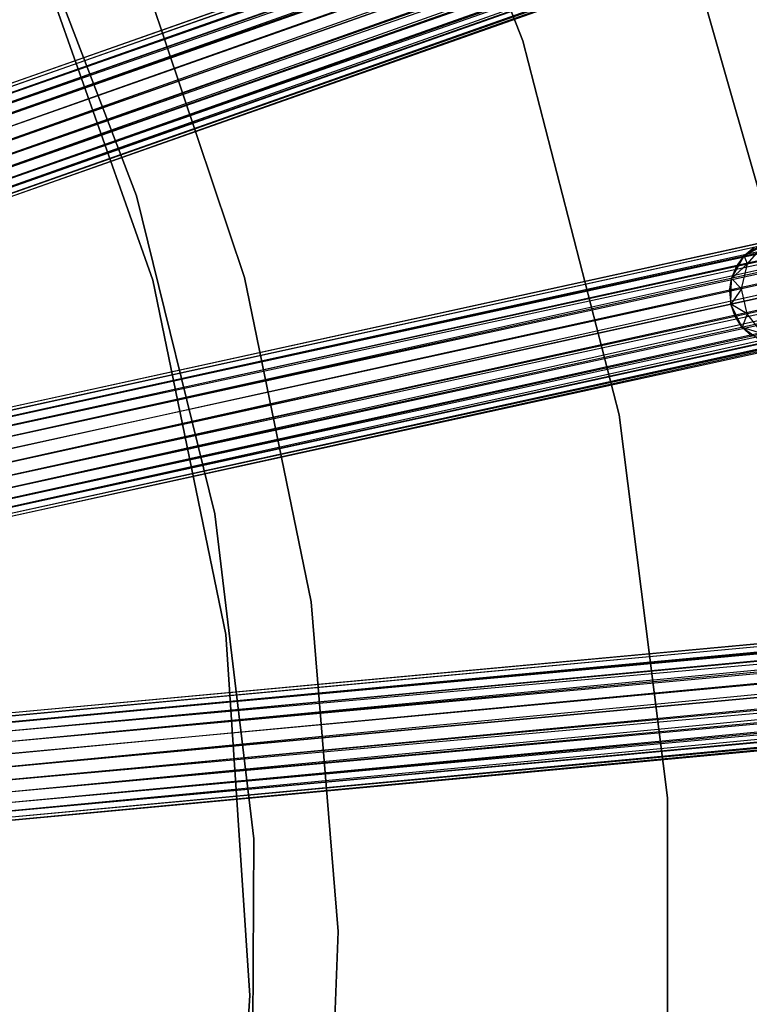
# Model space of a CAD drawing. Extents: x -189 to 189, y -189 to 189.
# Tile 279 of 338: x 45 to 58, y 0 to 18. Entities that reach past the tile are written whole.
import ezdxf

# ---------------------------------------------------------------- set-up
doc = ezdxf.new("R2010")
doc.units = 0
doc.header["$LTSCALE"] = 25.4
doc.layers.get('0').update_dxf_attribs({"linetype": 'CONTINUOUS'})

# ---------------------------------------------------------------- blocks, each defined once
blk = doc.blocks.new('NL2500012474_STL')
at = {"color": 0}
for p, q in [((349.887, 56.941, 177.379), (231.765, 15.316, 177.621)), ((349.887, 56.941, 177.379), (231.765, 15.316, 177.379)), ((349.887, 56.941, 177.379), (231.765, 15.316, 177.621)), ((349.887, 56.941, 177.379), (231.765, 15.316, 177.379)), ((349.906, 56.886, 177.855), (231.765, 15.316, 177.621)), ((349.906, 56.886, 177.855), (231.765, 15.316, 177.621)), ((231.784, 15.262, 177.145), (349.887, 56.941, 177.379)), ((231.784, 15.262, 177.145), (349.887, 56.941, 177.379)), ((349.906, 56.886, 177.855), (231.784, 15.262, 177.855)), ((349.906, 56.886, 177.855), (231.784, 15.262, 177.855)), ((231.821, 15.156, 176.932), (349.887, 56.941, 177.379)), ((231.821, 15.156, 176.932), (349.887, 56.941, 177.379)), ((349.906, 56.886, 177.855), (231.821, 15.156, 178.068)), ((349.906, 56.886, 177.855), (231.821, 15.156, 178.068)), ((231.821, 15.156, 176.932), (349.943, 56.781, 176.932)), ((231.821, 15.156, 176.932), (349.943, 56.781, 176.932)), ((231.874, 15.005, 176.751), (349.943, 56.781, 176.932)), ((231.874, 15.005, 176.751), (349.943, 56.781, 176.932)), ((231.94, 14.818, 176.615), (349.943, 56.781, 176.932)), ((231.94, 14.818, 176.615), (349.943, 56.781, 176.932)), ((349.997, 56.63, 178.249), (231.821, 15.156, 178.068)), ((349.997, 56.63, 178.249), (231.821, 15.156, 178.068)), ((349.997, 56.63, 178.249), (231.874, 15.005, 178.249)), ((349.997, 56.63, 178.249), (231.874, 15.005, 178.249)), ((350.062, 56.443, 176.615), (231.94, 14.818, 176.615)), ((350.062, 56.443, 176.615), (231.94, 14.818, 176.615)), ((232.015, 14.605, 176.529), (350.062, 56.443, 176.615)), ((232.015, 14.605, 176.529), (350.062, 56.443, 176.615)), ((232.095, 14.38, 176.5), (350.062, 56.443, 176.615)), ((232.095, 14.38, 176.5), (350.062, 56.443, 176.615)), ((350.137, 56.23, 178.471), (231.874, 15.005, 178.249)), ((350.137, 56.23, 178.471), (231.874, 15.005, 178.249)), ((350.137, 56.23, 178.471), (231.94, 14.818, 178.385)), ((350.137, 56.23, 178.471), (231.94, 14.818, 178.385)), ((350.137, 56.23, 178.471), (232.015, 14.605, 178.471)), ((350.137, 56.23, 178.471), (232.015, 14.605, 178.471)), ((350.217, 56.004, 178.5), (232.095, 14.38, 178.5)), ((350.217, 56.004, 178.5), (232.095, 14.38, 178.5)), ((232.095, 14.38, 176.5), (350.217, 56.004, 176.5)), ((232.095, 14.38, 176.5), (350.217, 56.004, 176.5)), ((232.174, 14.154, 176.529), (350.217, 56.004, 176.5)), ((232.174, 14.154, 176.529), (350.217, 56.004, 176.5)), ((232.249, 13.941, 176.615), (350.217, 56.004, 176.5)), ((232.249, 13.941, 176.615), (350.217, 56.004, 176.5)), ((350.296, 55.779, 178.471), (232.174, 14.154, 178.471)), ((350.296, 55.779, 178.471), (232.174, 14.154, 178.471)), ((350.371, 55.566, 176.615), (232.249, 13.941, 176.615)), ((350.371, 55.566, 176.615), (232.249, 13.941, 176.615)), ((350.371, 55.566, 176.615), (232.315, 13.754, 176.751)), ((350.371, 55.566, 176.615), (232.315, 13.754, 176.751)), ((350.371, 55.566, 176.615), (232.368, 13.604, 176.932)), ((350.371, 55.566, 176.615), (232.368, 13.604, 176.932)), ((350.437, 55.379, 178.249), (232.174, 14.154, 178.471)), ((350.437, 55.379, 178.249), (232.174, 14.154, 178.471)), ((350.437, 55.379, 178.249), (232.249, 13.941, 178.385)), ((350.437, 55.379, 178.249), (232.249, 13.941, 178.385)), ((350.437, 55.379, 178.249), (232.315, 13.754, 178.249)), ((350.437, 55.379, 178.249), (232.315, 13.754, 178.249)), ((350.528, 55.123, 177.855), (232.315, 13.754, 178.249)), ((350.528, 55.123, 177.855), (232.315, 13.754, 178.249)), ((350.49, 55.228, 176.932), (232.368, 13.604, 176.932)), ((350.49, 55.228, 176.932), (232.368, 13.604, 176.932)), ((350.528, 55.123, 177.855), (232.368, 13.604, 178.068)), ((350.528, 55.123, 177.855), (232.368, 13.604, 178.068)), ((350.49, 55.228, 176.932), (232.405, 13.498, 177.145)), ((350.49, 55.228, 176.932), (232.405, 13.498, 177.145)), ((350.528, 55.123, 177.855), (232.405, 13.498, 177.855)), ((350.528, 55.123, 177.855), (232.405, 13.498, 177.855)), ((350.49, 55.228, 176.932), (232.425, 13.443, 177.379)), ((350.49, 55.228, 176.932), (232.425, 13.443, 177.379)), ((350.547, 55.068, 177.379), (232.405, 13.498, 177.855)), ((350.547, 55.068, 177.379), (232.405, 13.498, 177.855)), ((350.547, 55.068, 177.379), (232.425, 13.443, 177.379)), ((350.547, 55.068, 177.379), (232.425, 13.443, 177.621)), ((350.547, 55.068, 177.379), (232.425, 13.443, 177.379)), ((350.547, 55.068, 177.379), (232.425, 13.443, 177.621)), ((355.683, 37.023, 177.379), (233.341, 10.229, 177.621)), ((355.683, 37.023, 177.379), (233.341, 10.229, 177.379)), ((355.683, 37.023, 177.379), (233.341, 10.229, 177.621)), ((355.683, 37.023, 177.379), (233.341, 10.229, 177.379)), ((355.696, 36.966, 177.855), (233.341, 10.229, 177.621)), ((355.696, 36.966, 177.855), (233.341, 10.229, 177.621)), ((233.353, 10.173, 177.145), (355.683, 37.023, 177.379)), ((233.353, 10.173, 177.145), (355.683, 37.023, 177.379)), ((355.696, 36.966, 177.855), (233.353, 10.173, 177.855)), ((355.696, 36.966, 177.855), (233.353, 10.173, 177.855)), ((233.377, 10.064, 176.932), (355.683, 37.023, 177.379)), ((233.377, 10.064, 176.932), (355.683, 37.023, 177.379)), ((355.696, 36.966, 177.855), (233.377, 10.064, 178.068)), ((355.696, 36.966, 177.855), (233.377, 10.064, 178.068)), ((233.377, 10.064, 176.932), (355.72, 36.857, 176.932)), ((233.377, 10.064, 176.932), (355.72, 36.857, 176.932)), ((355.754, 36.701, 178.249), (233.377, 10.064, 178.068)), ((355.754, 36.701, 178.249), (233.377, 10.064, 178.068)), ((233.412, 9.907, 176.751), (355.72, 36.857, 176.932)), ((233.412, 9.907, 176.751), (355.72, 36.857, 176.932)), ((355.754, 36.701, 178.249), (233.412, 9.907, 178.249)), ((355.754, 36.701, 178.249), (233.412, 9.907, 178.249)), ((233.454, 9.714, 176.615), (355.72, 36.857, 176.932)), ((233.454, 9.714, 176.615), (355.72, 36.857, 176.932)), ((355.796, 36.507, 176.615), (233.454, 9.714, 176.615)), ((355.796, 36.507, 176.615), (233.454, 9.714, 176.615)), ((233.502, 9.493, 176.529), (355.796, 36.507, 176.615)), ((233.502, 9.493, 176.529), (355.796, 36.507, 176.615)), ((233.553, 9.26, 176.5), (355.796, 36.507, 176.615)), ((233.553, 9.26, 176.5), (355.796, 36.507, 176.615)), ((355.844, 36.287, 178.471), (233.412, 9.907, 178.249)), ((355.844, 36.287, 178.471), (233.412, 9.907, 178.249)), ((355.844, 36.287, 178.471), (233.454, 9.714, 178.385)), ((355.844, 36.287, 178.471), (233.454, 9.714, 178.385)), ((355.844, 36.287, 178.471), (233.502, 9.493, 178.471)), ((355.844, 36.287, 178.471), (233.502, 9.493, 178.471)), ((355.896, 36.053, 178.5), (233.553, 9.26, 178.5)), ((355.896, 36.053, 178.5), (233.553, 9.26, 178.5)), ((233.553, 9.26, 176.5), (355.896, 36.053, 176.5)), ((233.553, 9.26, 176.5), (355.896, 36.053, 176.5)), ((233.605, 9.026, 176.529), (355.896, 36.053, 176.5)), ((233.605, 9.026, 176.529), (355.896, 36.053, 176.5)), ((233.653, 8.806, 176.615), (355.896, 36.053, 176.5)), ((233.653, 8.806, 176.615), (355.896, 36.053, 176.5)), ((355.947, 35.819, 178.471), (233.605, 9.026, 178.471)), ((355.947, 35.819, 178.471), (233.605, 9.026, 178.471)), ((355.995, 35.599, 176.615), (233.653, 8.806, 176.615)), ((355.995, 35.599, 176.615), (233.653, 8.806, 176.615)), ((355.995, 35.599, 176.615), (233.695, 8.612, 176.751)), ((355.995, 35.599, 176.615), (233.695, 8.612, 176.751)), ((355.995, 35.599, 176.615), (233.73, 8.456, 176.932)), ((355.995, 35.599, 176.615), (233.73, 8.456, 176.932)), ((356.037, 35.405, 178.249), (233.605, 9.026, 178.471)), ((356.037, 35.405, 178.249), (233.605, 9.026, 178.471)), ((356.037, 35.405, 178.249), (233.653, 8.806, 178.385)), ((356.037, 35.405, 178.249), (233.653, 8.806, 178.385)), ((356.037, 35.405, 178.249), (233.695, 8.612, 178.249)), ((356.037, 35.405, 178.249), (233.695, 8.612, 178.249)), ((356.072, 35.249, 176.932), (233.73, 8.456, 176.932)), ((356.072, 35.249, 176.932), (233.73, 8.456, 176.932)), ((356.072, 35.249, 176.932), (233.754, 8.346, 177.145)), ((356.072, 35.249, 176.932), (233.754, 8.346, 177.145)), ((356.072, 35.249, 176.932), (233.766, 8.29, 177.379)), ((356.072, 35.249, 176.932), (233.766, 8.29, 177.379)), ((356.096, 35.14, 177.855), (233.695, 8.612, 178.249)), ((356.096, 35.14, 177.855), (233.695, 8.612, 178.249)), ((356.096, 35.14, 177.855), (233.73, 8.456, 178.068)), ((356.096, 35.14, 177.855), (233.73, 8.456, 178.068)), ((356.096, 35.14, 177.855), (233.754, 8.346, 177.855)), ((356.096, 35.14, 177.855), (233.754, 8.346, 177.855)), ((356.108, 35.083, 177.379), (233.754, 8.346, 177.855)), ((356.108, 35.083, 177.379), (233.754, 8.346, 177.855)), ((356.108, 35.083, 177.379), (233.766, 8.29, 177.379)), ((356.108, 35.083, 177.379), (233.766, 8.29, 177.621)), ((356.108, 35.083, 177.379), (233.766, 8.29, 177.379)), ((356.108, 35.083, 177.379), (233.766, 8.29, 177.621)), ((245.527, 17.608, 20), (242.892, 24.263, 20)), ((242.892, 24.263, 22), (245.527, 17.608, 22)), ((242.892, 24.263, 22), (245.527, 17.608, 22)), ((245.527, 17.608, 20), (242.892, 24.263, 20)), ((238.362, 14.735, 20), (236.194, 20.404, 20)), ((236.194, 20.404, 26.5), (238.362, 14.735, 26.5)), ((236.194, 20.404, 26.5), (238.362, 14.735, 26.5)), ((238.362, 14.735, 20), (236.194, 20.404, 20)), ((236.432, 19.498, 20), (238.667, 13.173, 20)), ((238.667, 13.173, 19), (236.432, 19.498, 19)), ((238.667, 13.173, 19), (236.432, 19.498, 19)), ((236.432, 19.498, 20), (238.667, 13.173, 20)), ((248.647, 19.214, 22), (250.181, 13.823, 22)), ((250.181, 13.823, 20), (248.647, 19.214, 20)), ((250.181, 13.823, 20), (248.647, 19.214, 20)), ((248.647, 19.214, 22), (250.181, 13.823, 22)), ((238.414, 19.035, 20), (240.365, 13.219, 20)), ((240.365, 13.219, 26.5), (238.414, 19.035, 26.5)), ((238.414, 19.035, 20), (240.365, 13.219, 20)), ((240.365, 13.219, 26.5), (238.414, 19.035, 26.5)), ((247.307, 10.675, 20), (245.527, 17.608, 20)), ((245.527, 17.608, 22), (247.307, 10.675, 22)), ((245.527, 17.608, 22), (247.307, 10.675, 22)), ((245.527, 17.608, 22), (245.527, 17.608, 20)), ((247.307, 10.675, 20), (245.527, 17.608, 20)), ((245.527, 17.608, 22), (245.527, 17.608, 20)), ((358.988, 16.543, 177.379), (234.28, 4.987, 177.621)), ((358.988, 16.543, 177.379), (234.28, 4.987, 177.379)), ((358.988, 16.543, 177.379), (234.28, 4.987, 177.621)), ((358.988, 16.543, 177.379), (234.28, 4.987, 177.379)), ((358.993, 16.486, 177.855), (234.28, 4.987, 177.621)), ((358.993, 16.486, 177.855), (234.28, 4.987, 177.621)), ((234.286, 4.93, 177.145), (358.988, 16.543, 177.379)), ((234.286, 4.93, 177.145), (358.988, 16.543, 177.379)), ((358.993, 16.486, 177.855), (234.286, 4.93, 177.855)), ((358.993, 16.486, 177.855), (234.286, 4.93, 177.855)), ((234.296, 4.818, 176.932), (358.988, 16.543, 177.379)), ((234.296, 4.818, 176.932), (358.988, 16.543, 177.379)), ((358.993, 16.486, 177.855), (234.296, 4.818, 178.068)), ((358.993, 16.486, 177.855), (234.296, 4.818, 178.068)), ((234.296, 4.818, 176.932), (359.003, 16.374, 176.932)), ((234.296, 4.818, 176.932), (359.003, 16.374, 176.932)), ((234.311, 4.659, 176.751), (359.003, 16.374, 176.932)), ((234.311, 4.659, 176.751), (359.003, 16.374, 176.932)), ((234.329, 4.462, 176.615), (359.003, 16.374, 176.932)), ((234.329, 4.462, 176.615), (359.003, 16.374, 176.932)), ((359.018, 16.215, 178.249), (234.296, 4.818, 178.068)), ((359.018, 16.215, 178.249), (234.296, 4.818, 178.068)), ((359.018, 16.215, 178.249), (234.311, 4.659, 178.249)), ((359.018, 16.215, 178.249), (234.311, 4.659, 178.249)), ((359.037, 16.018, 176.615), (234.329, 4.462, 176.615)), ((359.037, 16.018, 176.615), (234.329, 4.462, 176.615)), ((234.35, 4.237, 176.529), (359.037, 16.018, 176.615)), ((234.35, 4.237, 176.529), (359.037, 16.018, 176.615)), ((234.372, 3.999, 176.5), (359.037, 16.018, 176.615)), ((234.372, 3.999, 176.5), (359.037, 16.018, 176.615)), ((359.057, 15.793, 178.471), (234.311, 4.659, 178.249)), ((359.057, 15.793, 178.471), (234.311, 4.659, 178.249)), ((359.057, 15.793, 178.471), (234.329, 4.462, 178.385)), ((359.057, 15.793, 178.471), (234.329, 4.462, 178.385)), ((359.057, 15.793, 178.471), (234.35, 4.237, 178.471)), ((359.057, 15.793, 178.471), (234.35, 4.237, 178.471)), ((359.079, 15.555, 178.5), (234.372, 3.999, 178.5)), ((359.079, 15.555, 178.5), (234.372, 3.999, 178.5)), ((234.372, 3.999, 176.5), (359.079, 15.555, 176.5)), ((234.372, 3.999, 176.5), (359.079, 15.555, 176.5)), ((234.394, 3.761, 176.529), (359.079, 15.555, 176.5)), ((234.394, 3.761, 176.529), (359.079, 15.555, 176.5)), ((234.415, 3.536, 176.615), (359.079, 15.555, 176.5)), ((234.415, 3.536, 176.615), (359.079, 15.555, 176.5)), ((359.101, 15.317, 178.471), (234.394, 3.761, 178.471)), ((359.101, 15.317, 178.471), (234.394, 3.761, 178.471)), ((359.122, 15.092, 176.615), (234.415, 3.536, 176.615)), ((359.122, 15.092, 176.615), (234.415, 3.536, 176.615)), ((359.122, 15.092, 176.615), (234.433, 3.339, 176.751)), ((359.122, 15.092, 176.615), (234.433, 3.339, 176.751)), ((359.122, 15.092, 176.615), (234.448, 3.18, 176.932)), ((359.122, 15.092, 176.615), (234.448, 3.18, 176.932)), ((359.141, 14.895, 178.249), (234.394, 3.761, 178.471)), ((359.141, 14.895, 178.249), (234.394, 3.761, 178.471)), ((359.141, 14.895, 178.249), (234.415, 3.536, 178.385)), ((359.141, 14.895, 178.249), (234.415, 3.536, 178.385)), ((359.141, 14.895, 178.249), (234.433, 3.339, 178.249)), ((359.141, 14.895, 178.249), (234.433, 3.339, 178.249)), ((359.166, 14.624, 177.855), (234.433, 3.339, 178.249)), ((359.166, 14.624, 177.855), (234.433, 3.339, 178.249)), ((359.155, 14.735, 176.932), (234.448, 3.18, 176.932)), ((359.155, 14.735, 176.932), (234.448, 3.18, 176.932)), ((359.166, 14.624, 177.855), (234.448, 3.18, 178.068)), ((359.166, 14.624, 177.855), (234.448, 3.18, 178.068)), ((359.155, 14.735, 176.932), (234.458, 3.068, 177.145)), ((359.155, 14.735, 176.932), (234.458, 3.068, 177.145)), ((359.166, 14.624, 177.855), (234.458, 3.068, 177.855)), ((359.166, 14.624, 177.855), (234.458, 3.068, 177.855)), ((359.155, 14.735, 176.932), (234.464, 3.011, 177.379)), ((359.155, 14.735, 176.932), (234.464, 3.011, 177.379)), ((239.817, 8.842, 20), (238.362, 14.735, 20)), ((238.362, 14.735, 26.5), (239.817, 8.842, 26.5)), ((238.362, 14.735, 26.5), (239.817, 8.842, 26.5)), ((238.362, 14.735, 26.5), (238.362, 14.735, 20)), ((239.817, 8.842, 20), (238.362, 14.735, 20)), ((238.362, 14.735, 26.5), (238.362, 14.735, 20)), ((359.171, 14.566, 177.379), (234.458, 3.068, 177.855)), ((359.171, 14.566, 177.379), (234.458, 3.068, 177.855)), ((359.171, 14.566, 177.379), (234.464, 3.011, 177.379)), ((359.171, 14.566, 177.379), (234.464, 3.011, 177.621)), ((359.171, 14.566, 177.379), (234.464, 3.011, 177.379)), ((359.171, 14.566, 177.379), (234.464, 3.011, 177.621)), ((249.624, 13.622, 20), (250.025, 13.883, 20)), ((249.624, 13.622, 20), (250.025, 13.883, 20)), ((249.984, 13.815, 26.401), (249.624, 13.622, 25.5)), ((249.984, 13.815, 26.401), (249.624, 13.622, 25.5)), ((249.809, 13.777, 25.5), (249.624, 13.622, 25.5)), ((249.624, 13.622, 20), (249.809, 13.777, 25.5)), ((249.809, 13.777, 25.5), (249.624, 13.622, 25.5)), ((249.624, 13.622, 20), (249.809, 13.777, 25.5)), ((249.687, 13.472, 26.552), (249.984, 13.815, 26.401)), ((249.687, 13.472, 26.552), (249.984, 13.815, 26.401)), ((249.391, 13.204, 20), (249.624, 13.622, 20)), ((249.391, 13.204, 20), (249.624, 13.622, 20)), ((249.624, 13.622, 25.5), (249.482, 13.427, 25.5)), ((249.482, 13.427, 25.5), (249.624, 13.622, 20)), ((249.482, 13.427, 25.5), (249.624, 13.622, 20)), ((249.624, 13.622, 25.5), (249.482, 13.427, 25.5)), ((249.687, 13.472, 26.552), (249.624, 13.622, 25.5)), ((249.687, 13.472, 26.552), (249.624, 13.622, 25.5)), ((249.624, 13.622, 25.5), (249.624, 13.622, 20)), ((249.624, 13.622, 25.5), (249.624, 13.622, 20)), ((250.269, 13.599, 27.443), (249.687, 13.472, 26.552)), ((250.269, 13.599, 27.443), (249.687, 13.472, 26.552)), ((249.687, 13.472, 26.552), (249.391, 13.204, 25.5)), ((249.687, 13.472, 26.552), (249.391, 13.204, 25.5)), ((249.482, 13.427, 25.5), (249.391, 13.204, 25.5)), ((249.391, 13.204, 20), (249.482, 13.427, 25.5)), ((249.482, 13.427, 25.5), (249.391, 13.204, 25.5)), ((249.391, 13.204, 20), (249.482, 13.427, 25.5)), ((249.687, 13.472, 26.552), (249.482, 13.427, 25.5)), ((249.687, 13.472, 26.552), (249.482, 13.427, 25.5)), ((249.577, 13.014, 26.637), (249.687, 13.472, 26.552)), ((249.577, 13.014, 26.637), (249.687, 13.472, 26.552)), ((238.667, 13.173, 20), (240.021, 6.603, 20)), ((240.021, 6.603, 19), (238.667, 13.173, 19)), ((238.667, 13.173, 19), (238.667, 13.173, 20)), ((238.667, 13.173, 19), (238.667, 13.173, 20)), ((240.021, 6.603, 19), (238.667, 13.173, 19)), ((238.667, 13.173, 20), (240.021, 6.603, 20)), ((240.365, 13.219, 20), (241.602, 7.21, 20)), ((241.602, 7.21, 26.5), (240.365, 13.219, 26.5)), ((240.365, 13.219, 20), (241.602, 7.21, 20)), ((240.365, 13.219, 20), (240.365, 13.219, 26.5)), ((241.602, 7.21, 26.5), (240.365, 13.219, 26.5)), ((240.365, 13.219, 20), (240.365, 13.219, 26.5)), ((249.391, 13.204, 25.5), (249.356, 12.965, 25.5)), ((249.356, 12.965, 25.5), (249.391, 13.204, 20)), ((249.356, 12.965, 25.5), (249.391, 13.204, 20)), ((249.391, 13.204, 25.5), (249.356, 12.965, 25.5)), ((249.378, 12.725, 20), (249.391, 13.204, 20)), ((249.378, 12.725, 20), (249.391, 13.204, 20)), ((249.577, 13.014, 26.637), (249.391, 13.204, 25.5)), ((249.577, 13.014, 26.637), (249.391, 13.204, 25.5)), ((249.391, 13.204, 25.5), (249.391, 13.204, 20)), ((249.391, 13.204, 25.5), (249.391, 13.204, 20)), ((250.206, 13.151, 27.601), (249.577, 13.014, 26.637)), ((250.206, 13.151, 27.601), (249.577, 13.014, 26.637)), ((249.577, 13.014, 26.637), (249.356, 12.965, 25.5)), ((249.577, 13.014, 26.637), (249.356, 12.965, 25.5)), ((249.356, 12.965, 25.5), (249.378, 12.725, 25.5)), ((249.356, 12.965, 25.5), (249.378, 12.725, 25.5)), ((249.356, 12.965, 25.5), (249.378, 12.725, 20)), ((249.356, 12.965, 25.5), (249.378, 12.725, 20)), ((249.577, 13.014, 26.637), (249.378, 12.725, 25.5)), ((249.577, 13.014, 26.637), (249.378, 12.725, 25.5)), ((249.679, 12.546, 26.637), (249.577, 13.014, 26.637)), ((249.679, 12.546, 26.637), (249.577, 13.014, 26.637)), ((249.59, 12.296, 20), (249.378, 12.725, 20)), ((249.679, 12.546, 26.637), (249.378, 12.725, 25.5)), ((249.378, 12.725, 25.5), (249.458, 12.498, 25.5)), ((249.679, 12.546, 26.637), (249.378, 12.725, 25.5)), ((249.59, 12.296, 20), (249.378, 12.725, 20)), ((249.458, 12.498, 25.5), (249.378, 12.725, 20)), ((249.378, 12.725, 25.5), (249.458, 12.498, 25.5)), ((249.378, 12.725, 25.5), (249.378, 12.725, 20)), ((249.458, 12.498, 25.5), (249.378, 12.725, 20)), ((249.378, 12.725, 25.5), (249.378, 12.725, 20)), ((250.308, 12.684, 27.601), (249.679, 12.546, 26.637)), ((250.308, 12.684, 27.601), (249.679, 12.546, 26.637)), ((249.679, 12.546, 26.637), (249.458, 12.498, 25.5)), ((249.679, 12.546, 26.637), (249.458, 12.498, 25.5)), ((249.458, 12.498, 25.5), (249.59, 12.296, 25.5)), ((249.59, 12.296, 20), (249.458, 12.498, 25.5)), ((249.458, 12.498, 25.5), (249.59, 12.296, 25.5)), ((249.59, 12.296, 20), (249.458, 12.498, 25.5)), ((249.679, 12.546, 26.637), (249.59, 12.296, 25.5)), ((249.679, 12.546, 26.637), (249.59, 12.296, 25.5)), ((249.97, 12.176, 26.552), (249.679, 12.546, 26.637)), ((249.97, 12.176, 26.552), (249.679, 12.546, 26.637)), ((249.976, 12.014, 20), (249.59, 12.296, 20)), ((249.97, 12.176, 26.552), (249.59, 12.296, 25.5)), ((249.59, 12.296, 25.5), (249.766, 12.131, 25.5)), ((249.97, 12.176, 26.552), (249.59, 12.296, 25.5)), ((249.766, 12.131, 25.5), (249.59, 12.296, 20)), ((249.976, 12.014, 20), (249.59, 12.296, 20)), ((249.766, 12.131, 25.5), (249.59, 12.296, 20)), ((249.59, 12.296, 25.5), (249.766, 12.131, 25.5)), ((249.59, 12.296, 25.5), (249.59, 12.296, 20)), ((249.59, 12.296, 25.5), (249.59, 12.296, 20)), ((248.205, 3.573, 20), (247.307, 10.675, 20)), ((247.307, 10.675, 22), (248.205, 3.573, 22)), ((247.307, 10.675, 22), (248.205, 3.573, 22)), ((247.307, 10.675, 22), (247.307, 10.675, 20)), ((248.205, 3.573, 20), (247.307, 10.675, 20)), ((247.307, 10.675, 22), (247.307, 10.675, 20)), ((240.536, 2.815, 20), (239.817, 8.842, 20)), ((239.817, 8.842, 26.5), (240.536, 2.815, 26.5)), ((239.817, 8.842, 26.5), (240.536, 2.815, 26.5)), ((239.817, 8.842, 26.5), (239.817, 8.842, 20)), ((240.536, 2.815, 20), (239.817, 8.842, 20)), ((239.817, 8.842, 26.5), (239.817, 8.842, 20)), ((241.602, 7.21, 20), (242.105, 1.097, 20)), ((242.105, 1.097, 26.5), (241.602, 7.21, 26.5)), ((241.602, 7.21, 20), (242.105, 1.097, 20)), ((241.602, 7.21, 20), (241.602, 7.21, 26.5)), ((242.105, 1.097, 26.5), (241.602, 7.21, 26.5)), ((241.602, 7.21, 20), (241.602, 7.21, 26.5)), ((240.021, 6.603, 20), (240.467, -0.091, 20)), ((240.467, -0.091, 19), (240.021, 6.603, 19)), ((240.021, 6.603, 19), (240.021, 6.603, 20)), ((240.021, 6.603, 19), (240.021, 6.603, 20)), ((240.467, -0.091, 19), (240.021, 6.603, 19)), ((240.021, 6.603, 20), (240.467, -0.091, 20)), ((248.205, -3.585, 20), (248.205, 3.573, 20)), ((248.205, 3.573, 22), (248.205, -3.585, 22)), ((248.205, 3.573, 22), (248.205, -3.585, 22)), ((248.205, 3.573, 22), (248.205, 3.573, 20)), ((248.205, -3.585, 20), (248.205, 3.573, 20)), ((248.205, 3.573, 22), (248.205, 3.573, 20)), ((240.51, -3.255, 20), (240.536, 2.815, 20)), ((240.536, 2.815, 26.5), (240.51, -3.255, 26.5)), ((240.536, 2.815, 26.5), (240.51, -3.255, 26.5)), ((240.51, -3.255, 20), (240.536, 2.815, 20)), ((240.536, 2.815, 26.5), (240.536, 2.815, 20)), ((240.536, 2.815, 26.5), (240.536, 2.815, 20)), ((242.105, 1.097, 20), (241.868, -5.033, 20)), ((241.868, -5.033, 26.5), (242.105, 1.097, 26.5)), ((242.105, 1.097, 20), (241.868, -5.033, 20)), ((241.868, -5.033, 26.5), (242.105, 1.097, 26.5)), ((242.105, 1.097, 20), (242.105, 1.097, 26.5)), ((242.105, 1.097, 20), (242.105, 1.097, 26.5)), ((240.467, -0.091, 20), (239.998, -6.783, 20)), ((239.998, -6.783, 19), (240.467, -0.091, 19)), ((239.998, -6.783, 19), (240.467, -0.091, 19)), ((240.467, -0.091, 20), (239.998, -6.783, 20)), ((240.467, -0.091, 19), (240.467, -0.091, 20)), ((240.467, -0.091, 19), (240.467, -0.091, 20))]:
    blk.add_line(p, q, dxfattribs=at)

msp = doc.modelspace()

# ---------------------------------------------------------------- block references
at = {"color": 0}
msp.add_blockref('NL2500012474_STL', (-191.311, -0.058, -1716.743), dxfattribs=at)

doc.saveas('drawing.dxf')
